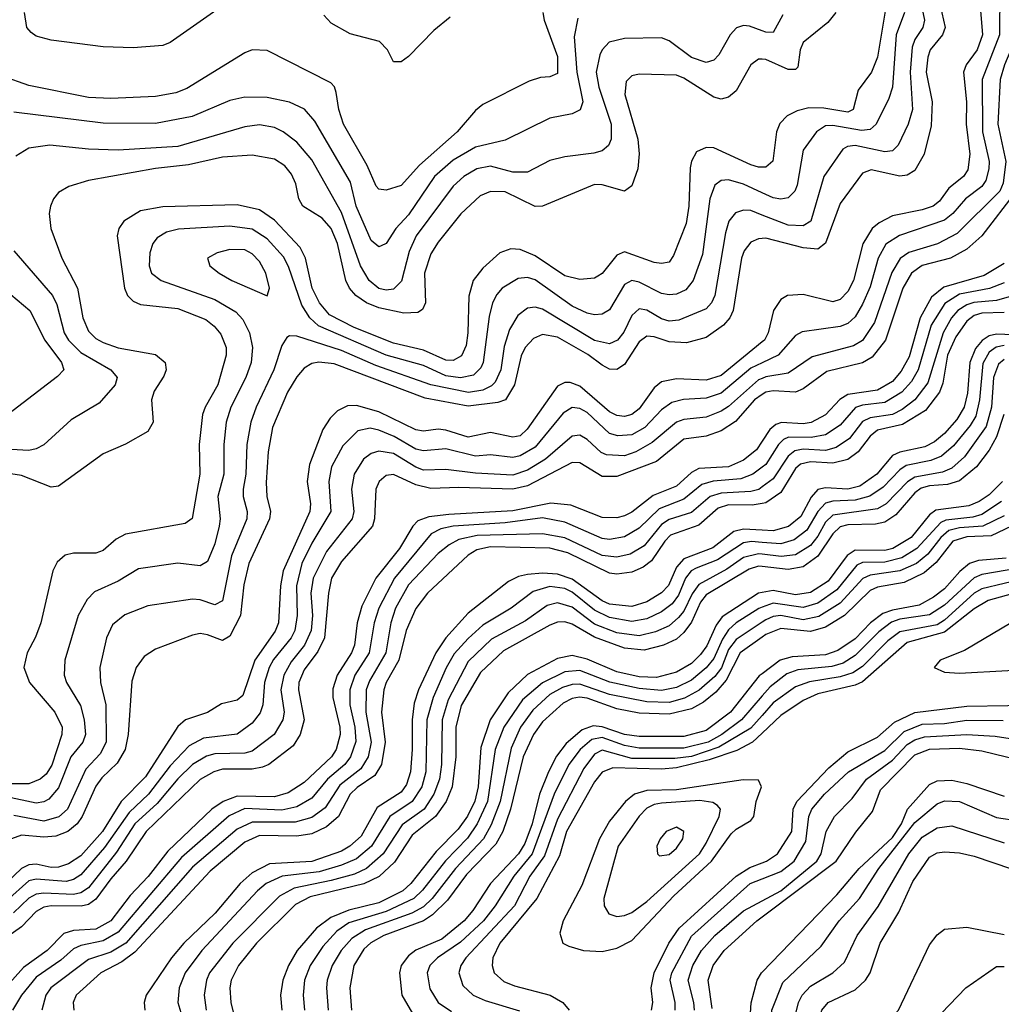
# Model space of a CAD drawing. Header units: inches. Extents: x 1308407 to 1441228, y 959628 to 1036311.
# Tile 314 of 656: x 1358006 to 1360643, y 1011065 to 1013711. Entities that reach past the tile are written whole.
import ezdxf

# ---------------------------------------------------------------- set-up
doc = ezdxf.new("R2010")
doc.units = ezdxf.units.IN
doc.header["$MEASUREMENT"] = 0
doc.layers.add('B3051', color=7, linetype='Continuous')
doc.layers.add('B3061', color=7, linetype='Continuous')

msp = doc.modelspace()

# ---------------------------------------------------------------- linework, layer by layer
at = {"layer": 'B3051', "color": 5}
for points, elevation in [([(1358597.5, 1013782.5), (1358410, 1013649.9), (1358390, 1013642.1), (1358310, 1013635.4), (1358230, 1013638.3), (1358090, 1013655.7), (1358050, 1013667.1), (1358036.6, 1013676.6), (1358025.1, 1013690), (1358018, 1013730)], 2780), ([(1359411.2, 1013730), (1359414.1, 1013710), (1359450, 1013612.2), (1359450, 1013566.8), (1359430, 1013557.2), (1359404.7, 1013555.3), (1359374.4, 1013545.6), (1359250, 1013483.4), (1359230, 1013467.4), (1359180.6, 1013410), (1359079.8, 1013320.2), (1359030, 1013265.2), (1358990, 1013253.2), (1358970, 1013255.3), (1358963.4, 1013263.4), (1358939.1, 1013319.1), (1358875.6, 1013430), (1358863.3, 1013470), (1358855.8, 1013515.8), (1358851, 1013531), (1358841.7, 1013541.7), (1358670, 1013628.5), (1358630, 1013629.9), (1358610, 1013622.3), (1358454.3, 1013525.7), (1358425.4, 1013514.6), (1358370, 1013504.7), (1358250, 1013499.1), (1358190, 1013502.1), (1358030, 1013534.1), (1357959.5, 1013559.5)], 2820), ([(1359161.8, 1013718.2), (1359117.9, 1013682.1), (1359050, 1013611.8), (1359030, 1013597.4), (1359010, 1013597.7), (1358993.6, 1013630), (1358972.1, 1013652.1), (1358893.1, 1013673.1), (1358841.9, 1013701.9), (1358822.8, 1013722.8)], 2780), ([(1359505.3, 1013714.7), (1359494.8, 1013665.2), (1359502.5, 1013570), (1359518.8, 1013490), (1359511.5, 1013468.6), (1359490, 1013458.4), (1359430, 1013446.4), (1359310, 1013387.7), (1359230, 1013368.8), (1359170, 1013333.9), (1359119.7, 1013290), (1359050, 1013187.1), (1359015.6, 1013150), (1358990, 1013109.8), (1358976.9, 1013103.1), (1358970, 1013100.6), (1358950, 1013117.9), (1358909.1, 1013210), (1358894.2, 1013274.2), (1358798, 1013438), (1358770.3, 1013470.3), (1358730, 1013489.5), (1358670, 1013502), (1358610, 1013502.9), (1358570, 1013493.8), (1358468.9, 1013451.1), (1358370, 1013432.4), (1358230, 1013432.9), (1357990, 1013462.4)], 2840), ([(1360000, 1013681), (1359966, 1013694), (1359950, 1013695.2), (1359930.9, 1013689.1), (1359914.4, 1013670), (1359883.7, 1013616.3), (1359870, 1013602.4), (1359850, 1013595.6), (1359810, 1013609.6), (1359750, 1013654.1), (1359730, 1013662.3), (1359630, 1013660.9), (1359589.4, 1013650.6), (1359570.1, 1013629.9), (1359563.7, 1013616.3), (1359554.3, 1013570), (1359561, 1013530), (1359594.5, 1013430), (1359594.8, 1013390), (1359587.3, 1013372.7), (1359570, 1013358.5), (1359547.8, 1013352.2), (1359470, 1013342.3), (1359430, 1013332.3), (1359370, 1013301.2), (1359330, 1013301.6), (1359270, 1013317.1), (1359233.8, 1013310), (1359199.1, 1013290), (1359170, 1013263.6), (1359070.7, 1013130), (1359051.5, 1013088.5), (1359031.2, 1013008.8), (1359010, 1012987.4), (1358990, 1012984.2), (1358970, 1012988.6), (1358944.4, 1013010), (1358920.8, 1013050), (1358870, 1013192.6), (1358790, 1013334.3), (1358750, 1013382.1), (1358713.6, 1013410), (1358690, 1013421.7), (1358650, 1013428.3), (1358610, 1013423.5), (1358430, 1013369.9), (1358270, 1013360.8), (1358190, 1013363.2), (1358086.2, 1013373.8), (1358030, 1013365.7), (1357995.4, 1013344.6)], 2860), ([(1360000, 1013604.6), (1359990, 1013604.9), (1359970, 1013589.8), (1359930, 1013520.2), (1359910, 1013502.7), (1359890, 1013497.6), (1359870, 1013502.6), (1359790, 1013554.3), (1359770, 1013561.7), (1359670, 1013564.3), (1359650, 1013559.9), (1359635.2, 1013544.8), (1359631.4, 1013510), (1359666.1, 1013390), (1359669.7, 1013350.3), (1359665.8, 1013310), (1359650, 1013264.8), (1359630, 1013249.9), (1359570, 1013267.6), (1359550, 1013268.5), (1359410, 1013209.9), (1359390, 1013209.1), (1359310, 1013248.1), (1359270, 1013249.5), (1359242.4, 1013237.6), (1359190.3, 1013189.7), (1359130, 1013113.6), (1359110, 1013081.5), (1359093, 1013030), (1359095.9, 1012950), (1359087.6, 1012932.4), (1359075.4, 1012924.6), (1359037.1, 1012922.9), (1358970, 1012936.8), (1358937.6, 1012950), (1358908.6, 1012970), (1358891.5, 1012990), (1358881.8, 1013010), (1358858.9, 1013110), (1358842.2, 1013150), (1358818, 1013178), (1358766.2, 1013210), (1358755.3, 1013230), (1358747.7, 1013270), (1358736, 1013296), (1358718.1, 1013318.1), (1358690, 1013336.6), (1358630, 1013347.1), (1358550, 1013341.9), (1358459, 1013321), (1358370, 1013311.2), (1358190, 1013278.7), (1358137.5, 1013262.5), (1358110, 1013246.6), (1358096.3, 1013230), (1358088, 1013210), (1358084.6, 1013190), (1358088.8, 1013150), (1358119, 1013070), (1358160.4, 1012990), (1358175.4, 1012910), (1358190, 1012874.4), (1358210, 1012854.4), (1358230, 1012843.4), (1358270, 1012829.7), (1358370, 1012811.3), (1358396, 1012790), (1358399.1, 1012770), (1358393, 1012753), (1358367, 1012713), (1358359.7, 1012690), (1358364.1, 1012630), (1358350, 1012604.1), (1358290, 1012570.6), (1358230, 1012544.3), (1358110, 1012457.2), (1358090, 1012455.2), (1358010, 1012486), (1357970, 1012492.5)], 2880), ([(1360000, 1013315), (1359990, 1013315), (1359970, 1013321.1), (1359870, 1013366.3), (1359850, 1013367.5), (1359823.7, 1013356.3), (1359810, 1013331.1), (1359807.1, 1013312.9), (1359803.2, 1013210), (1359796.4, 1013163.6), (1359762.4, 1013077.6), (1359750, 1013059.5), (1359730, 1013055.6), (1359710, 1013058.3), (1359630, 1013087.1), (1359610, 1013078.3), (1359570, 1013029.3), (1359558.3, 1013021.7), (1359550, 1013016.7), (1359510, 1013013.2), (1359470, 1013022.5), (1359390, 1013076.3), (1359350, 1013093.5), (1359324.7, 1013095.3), (1359295.7, 1013084.3), (1359250, 1013043.2), (1359224.1, 1013010), (1359212.1, 1012967.9), (1359209.8, 1012870), (1359204.7, 1012835.3), (1359192.2, 1012807.8), (1359170, 1012795.2), (1359150, 1012796.1), (1359090, 1012823.4), (1359010, 1012841.5), (1358904.3, 1012884.3), (1358838.1, 1012918.2), (1358810.9, 1012950), (1358790.9, 1012990), (1358773.4, 1013070), (1358758.6, 1013098.6), (1358690, 1013172.2), (1358650, 1013200.3), (1358590, 1013213.5), (1358390, 1013208.6), (1358330, 1013197.2), (1358285.3, 1013170), (1358271.7, 1013150), (1358267.6, 1013130), (1358286.8, 1012990), (1358295.3, 1012970), (1358310, 1012954.3), (1358330, 1012945.7), (1358430, 1012934.9), (1358505.2, 1012905.2), (1358527.9, 1012887.9), (1358545.9, 1012865.9), (1358559.9, 1012830), (1358560.3, 1012810), (1358537.4, 1012730), (1358503.6, 1012670), (1358497, 1012650), (1358487.7, 1012570), (1358489.1, 1012490), (1358468.9, 1012371.1), (1358450, 1012356.9), (1358290, 1012328.9), (1358264.4, 1012315.6), (1358230, 1012285), (1358210, 1012277.9), (1358150, 1012277.2), (1358127.9, 1012272.1), (1358106.5, 1012253.5), (1358094.6, 1012230), (1358062.7, 1012090), (1358048.3, 1012051.7), (1358025.7, 1012010), (1358016.6, 1011970), (1358031.7, 1011930), (1358100.1, 1011850), (1358119.6, 1011810), (1358119, 1011790), (1358091.6, 1011708.4), (1358076.2, 1011683.8), (1358060.9, 1011670), (1358030, 1011658.1), (1357950, 1011658.2)], 2920), ([(1360000, 1013246.1), (1359950, 1013269), (1359910, 1013280.7), (1359890, 1013278.9), (1359873.2, 1013266.8), (1359859.6, 1013230), (1359839.8, 1013080.2), (1359815.2, 1013010), (1359795.2, 1012984.8), (1359770, 1012973.9), (1359750, 1012971.8), (1359730, 1012975.5), (1359670, 1013006), (1359649.8, 1013010.2), (1359630, 1012999.9), (1359590, 1012931.7), (1359570, 1012919.9), (1359550, 1012918.2), (1359530, 1012922.5), (1359490, 1012940.9), (1359390, 1013011.7), (1359370, 1013018.4), (1359344.7, 1013015.3), (1359302.1, 1012990), (1359287.2, 1012972.8), (1359275.8, 1012950), (1359266.9, 1012913.1), (1359250.8, 1012790), (1359244.6, 1012775.4), (1359224.3, 1012755.7), (1359190, 1012748.4), (1359150, 1012754.4), (1359090, 1012781.5), (1358990, 1012809.4), (1358808.5, 1012888.5), (1358784.9, 1012910), (1358763.7, 1012943.7), (1358728, 1013048), (1358714, 1013074), (1358670, 1013122.6), (1358630, 1013147.9), (1358570, 1013156.3), (1358432.1, 1013147.9), (1358400.2, 1013139.8), (1358375.1, 1013124.9), (1358363.4, 1013110), (1358355.3, 1013084.7), (1358353, 1013050), (1358359.3, 1013030), (1358386, 1013010), (1358530, 1012959.6), (1358586, 1012926), (1358605.1, 1012905.1), (1358622.9, 1012870), (1358631.1, 1012830), (1358627.3, 1012790), (1358613.4, 1012750), (1358572.5, 1012670), (1358560.2, 1012630), (1358553.9, 1012570), (1358554.1, 1012490), (1358537.5, 1012430), (1358543.7, 1012370), (1358541.5, 1012350), (1358530, 1012303.1), (1358510, 1012254.8), (1358490, 1012244), (1358430, 1012250.4), (1358324.4, 1012235.6), (1358270, 1012202.2), (1358206.2, 1012173.8), (1358186.8, 1012153.2), (1358162.3, 1012110), (1358126.6, 1011990), (1358124.9, 1011950), (1358131.1, 1011930), (1358168.7, 1011868.7), (1358178.8, 1011830), (1358182.5, 1011790), (1358175.5, 1011770), (1358142.5, 1011730), (1358110, 1011647), (1358083.5, 1011616.6), (1358070, 1011609.1), (1358050, 1011606.2), (1357970, 1011622.6)], 2940), ([(1360000, 1013186.2), (1359970, 1013198), (1359950, 1013199), (1359928.2, 1013191.8), (1359910.7, 1013169.3), (1359901.3, 1013138.7), (1359873.2, 1012970), (1359864.4, 1012950), (1359850, 1012934.2), (1359776.4, 1012903.6), (1359750, 1012900.6), (1359730, 1012907.2), (1359690, 1012930.6), (1359670, 1012934), (1359650, 1012916.2), (1359628.5, 1012871.5), (1359611.7, 1012850), (1359590, 1012839.9), (1359550, 1012849.4), (1359410, 1012933.2), (1359390, 1012938.8), (1359370, 1012936.1), (1359343.7, 1012916.3), (1359321.6, 1012878.4), (1359306.7, 1012833.3), (1359297.7, 1012770), (1359282.9, 1012737.1), (1359273, 1012727), (1359250, 1012715.7), (1359211.1, 1012708.9), (1359110, 1012729.8), (1358962, 1012782), (1358870, 1012821.8), (1358750, 1012861.1), (1358730, 1012861.8), (1358723, 1012857), (1358710, 1012835.4), (1358688.7, 1012770), (1358640.6, 1012670), (1358626.6, 1012630), (1358615.7, 1012570), (1358612.8, 1012490), (1358605.9, 1012450), (1358606, 1012430), (1358616.2, 1012390), (1358615.4, 1012370), (1358574.7, 1012270), (1358550.7, 1012149.3), (1358530, 1012138.6), (1358490, 1012152.3), (1358470, 1012153.6), (1358350, 1012136.2), (1358287.8, 1012112.2), (1358254.8, 1012085.2), (1358238.9, 1012050), (1358220.6, 1011970), (1358222.7, 1011930), (1358237.1, 1011870), (1358238, 1011770), (1358221.7, 1011738.3), (1358183.1, 1011696.9), (1358134, 1011590), (1358110.9, 1011569.1), (1358070, 1011557.4), (1357990, 1011572.7)], 2960), ([(1360000, 1013123.2), (1359990, 1013122.3), (1359970, 1013112.8), (1359951.8, 1013090), (1359944.8, 1013070), (1359921.9, 1012930), (1359913.7, 1012910), (1359896.2, 1012890), (1359850, 1012857.4), (1359797.1, 1012842.9), (1359750, 1012845.2), (1359710, 1012858.7), (1359690, 1012860.3), (1359670, 1012845.1), (1359630, 1012784.1), (1359610, 1012771), (1359590, 1012771.6), (1359570, 1012782.4), (1359531.5, 1012811.5), (1359450, 1012857.9), (1359410, 1012864.8), (1359385.6, 1012854.4), (1359363.1, 1012830), (1359352.6, 1012807.4), (1359334.8, 1012730), (1359310.6, 1012689.4), (1359290, 1012682.3), (1359210, 1012672.9), (1359094.5, 1012694.5), (1358850, 1012786.4), (1358808.8, 1012791.2), (1358790, 1012787.6), (1358770, 1012775.1), (1358750, 1012751.6), (1358725.1, 1012710), (1358685.1, 1012614.9), (1358673.3, 1012550), (1358667.4, 1012467.4), (1358669.5, 1012430), (1358679, 1012390), (1358676.9, 1012370), (1358621.4, 1012250), (1358607.5, 1012192.5), (1358599, 1012110), (1358570, 1012055), (1358550, 1012042.9), (1358510, 1012058.3), (1358490, 1012061.4), (1358470, 1012057.6), (1358370, 1012019.5), (1358339.8, 1012000.2), (1358318.3, 1011970), (1358306.5, 1011933.5), (1358296.6, 1011790), (1358289.2, 1011750), (1358267, 1011713), (1358226.3, 1011673.7), (1358210, 1011651.5), (1358173.4, 1011570), (1358160.1, 1011550), (1358135, 1011530), (1358102.6, 1011517.4), (1358070, 1011514.2), (1358010, 1011519.8), (1357973.9, 1011506.1)], 2980), ([(1357989.4, 1013090), (1358093.4, 1012970), (1358105.6, 1012945.6), (1358125.2, 1012870), (1358136.4, 1012850), (1358170, 1012817), (1358250.2, 1012770), (1358267.7, 1012750), (1358261.6, 1012730), (1358219.2, 1012680.8), (1358143.7, 1012636.3), (1358070, 1012568.5), (1358050, 1012557.8), (1358030, 1012553.7), (1357950, 1012557.6)], 2860), ([(1357930, 1013015.3), (1358032.9, 1012930), (1358072.8, 1012850), (1358117.5, 1012790), (1358123.8, 1012770), (1358107.3, 1012752.7), (1357949, 1012631)], 2840), ([(1360000, 1012845), (1359890, 1012755.2), (1359850, 1012742.1), (1359770, 1012745.6), (1359730, 1012738.4), (1359710, 1012721.7), (1359670, 1012665.6), (1359650, 1012649.9), (1359630, 1012644.7), (1359610, 1012647.2), (1359590, 1012657), (1359510, 1012726.7), (1359484.1, 1012735.9), (1359470, 1012736), (1359450, 1012726.2), (1359368.8, 1012611.2), (1359350, 1012593.3), (1359330, 1012588.9), (1359270, 1012601.6), (1359210, 1012589.5), (1359150, 1012608.1), (1359130, 1012610.6), (1359090, 1012605.8), (1359070, 1012609.4), (1358970, 1012657.5), (1358910, 1012674.1), (1358886.5, 1012673.5), (1358859.6, 1012660.4), (1358839.4, 1012640.6), (1358820.1, 1012610), (1358783.8, 1012516.2), (1358778.2, 1012470), (1358786.9, 1012410), (1358785.2, 1012390), (1358713.1, 1012230), (1358705.8, 1012190), (1358700.7, 1012090), (1358691.7, 1012068.3), (1358637, 1011990), (1358604.8, 1011895.2), (1358590, 1011882.2), (1358547.3, 1011872.7), (1358510.1, 1011849.9), (1358450.6, 1011829.4), (1358430, 1011811.5), (1358343.2, 1011676.8), (1358278.2, 1011610), (1358228.4, 1011530), (1358170, 1011464.7), (1358136.7, 1011443.3), (1358110, 1011434), (1358090, 1011433.4), (1358050, 1011441.6), (1358030, 1011440.4), (1358010, 1011430.4), (1357950, 1011374.3)], 3020), ([(1360000, 1012789.1), (1359970, 1012774.6), (1359890, 1012707.6), (1359850, 1012694.3), (1359789.3, 1012690.7), (1359757.4, 1012682.6), (1359730, 1012662.3), (1359685.1, 1012614.9), (1359650, 1012595.5), (1359612.5, 1012592.5), (1359590, 1012598.7), (1359530, 1012655.4), (1359510, 1012666.4), (1359490, 1012668.8), (1359465.8, 1012654.2), (1359390, 1012562.4), (1359350, 1012539), (1359330, 1012534.9), (1359270, 1012542), (1359230, 1012538.6), (1359150, 1012557.6), (1359090, 1012552.4), (1359070, 1012557.3), (1359011.1, 1012591.1), (1358970, 1012608.1), (1358946.8, 1012613.2), (1358913.9, 1012606.1), (1358873.8, 1012566.2), (1358843.2, 1012510), (1358835.7, 1012470), (1358841.1, 1012390), (1358790, 1012304.8), (1358763.6, 1012250), (1358749, 1012190), (1358750.7, 1012110), (1358744.7, 1012070), (1358734.7, 1012050), (1358687.8, 1011992.2), (1358675.4, 1011970), (1358663, 1011930), (1358659, 1011870), (1358651.4, 1011848.6), (1358630, 1011820.9), (1358590, 1011791.6), (1358499.4, 1011780.6), (1358460.5, 1011759.5), (1358410, 1011706.5), (1358351.2, 1011630), (1358299.5, 1011580.5), (1358233.6, 1011486.4), (1358170, 1011413.5), (1358150, 1011401), (1358130, 1011395.4), (1358050, 1011401.9), (1358030, 1011397.4), (1357970, 1011343.6)], 3040), ([(1360000, 1012747.3), (1359990, 1012743.5), (1359910, 1012672), (1359890, 1012659.5), (1359850, 1012642.7), (1359790, 1012636.9), (1359770.2, 1012629.8), (1359705, 1012575), (1359661.2, 1012550), (1359630, 1012539.1), (1359581.9, 1012541.9), (1359568, 1012548), (1359530, 1012582.6), (1359510, 1012594.3), (1359490, 1012591.9), (1359418.1, 1012530), (1359370, 1012501), (1359330, 1012487.3), (1359230, 1012492.2), (1359150, 1012502.7), (1359090, 1012500.8), (1359070, 1012508.3), (1359010, 1012545.4), (1358970, 1012552), (1358950, 1012545.4), (1358929.6, 1012530), (1358904.1, 1012490), (1358897, 1012450), (1358903, 1012390), (1358898.3, 1012370), (1358830, 1012281.9), (1358793.9, 1012210), (1358787.8, 1012170), (1358792, 1012110), (1358788.8, 1012070), (1358770.5, 1012030), (1358734.4, 1011985.6), (1358714.9, 1011950), (1358707, 1011910), (1358715.7, 1011850), (1358712.8, 1011830), (1358689.6, 1011790), (1358630, 1011745.4), (1358610, 1011740.3), (1358530, 1011738.5), (1358507.7, 1011732.3), (1358470, 1011709.7), (1358430, 1011671.1), (1358374.8, 1011605.2), (1358314.7, 1011550), (1358265.5, 1011474.5), (1358190, 1011378.4), (1358170, 1011364.7), (1358150, 1011360.3), (1358070, 1011363.9), (1358050, 1011361.3), (1358030, 1011350.7), (1357989.2, 1011310.8)], 3060), ([(1360000, 1012703.8), (1359979.8, 1012690), (1359928.7, 1012631.3), (1359890, 1012605.9), (1359850, 1012591.7), (1359790, 1012584.3), (1359716.2, 1012523.8), (1359610, 1012483.4), (1359570, 1012483.9), (1359510, 1012520.5), (1359490, 1012520.8), (1359370, 1012458.8), (1359330, 1012450), (1359185.6, 1012454.4), (1359110, 1012451.3), (1359070, 1012461.1), (1359010, 1012489.3), (1358990, 1012486), (1358971.6, 1012470), (1358962, 1012450), (1358958.9, 1012370), (1358952.9, 1012350), (1358870, 1012255.2), (1358842.8, 1012210), (1358834.7, 1012170), (1358824.5, 1012050), (1358806.6, 1012013.4), (1358770, 1011964), (1358755.8, 1011930), (1358754.5, 1011910), (1358770.1, 1011830), (1358759.3, 1011790), (1358740.5, 1011759.5), (1358674.4, 1011710), (1358657.6, 1011702.4), (1358630, 1011697.6), (1358550, 1011697.3), (1358526.9, 1011690), (1358490, 1011669.4), (1358344.9, 1011530), (1358291.8, 1011450), (1358250, 1011403), (1358210, 1011347.8), (1358190, 1011333.9), (1358170.8, 1011329.2), (1358090, 1011329.6), (1358070, 1011326), (1358050, 1011315.2), (1358010, 1011273.2), (1357960.9, 1011239.1)], 3080), ([(1360000, 1012578.1), (1359984.8, 1012555.2), (1359950, 1012527.5), (1359910, 1012509.4), (1359830, 1012504.8), (1359810, 1012494.1), (1359770, 1012457.3), (1359707.3, 1012432.7), (1359650, 1012387.4), (1359630, 1012377.5), (1359610, 1012372.4), (1359570, 1012373.3), (1359486.5, 1012406.5), (1359432.1, 1012412.1), (1359330, 1012391.5), (1359158.3, 1012381.7), (1359104.9, 1012375.1), (1359075.2, 1012364.8), (1359061.4, 1012350), (1359025.7, 1012290), (1358962.5, 1012210), (1358925.1, 1012134.9), (1358912.3, 1012090), (1358904.7, 1012030), (1358896.9, 1012010), (1358858.8, 1011950), (1358846.9, 1011913.1), (1358846.9, 1011890), (1358866, 1011810), (1358866.8, 1011790), (1358855.7, 1011750), (1358842.9, 1011730), (1358770, 1011661), (1358726.6, 1011633.4), (1358690, 1011623.2), (1358590, 1011624.9), (1358552.2, 1011610), (1358521.8, 1011590), (1358403.4, 1011476.6), (1358351, 1011409), (1358302.3, 1011357.7), (1358250.5, 1011289.5), (1358210, 1011267.5), (1358150, 1011263.4), (1358124.2, 1011255.8), (1358079.2, 1011210), (1358015.4, 1011164.6), (1357911.4, 1011048.6)], 3120), ([(1360000, 1012508.6), (1359975.3, 1012490), (1359942.6, 1012477.4), (1359868.6, 1012471.4), (1359837.7, 1012462.3), (1359790, 1012422.3), (1359723.3, 1012396.7), (1359670, 1012344.6), (1359630, 1012321.9), (1359590, 1012314.5), (1359570, 1012316.8), (1359470, 1012360.9), (1359410, 1012372.5), (1359310, 1012359.4), (1359170, 1012350.6), (1359137.3, 1012342.7), (1359110.5, 1012330), (1359012.7, 1012210), (1358970.5, 1012130), (1358958, 1012090), (1358944, 1012010), (1358906.2, 1011950), (1358892.5, 1011910), (1358892.7, 1011870), (1358906.3, 1011810), (1358908.6, 1011771.4), (1358894, 1011730), (1358878.7, 1011710), (1358832, 1011670), (1358790, 1011619.1), (1358750, 1011596.2), (1358710, 1011587.5), (1358610, 1011591.3), (1358568.3, 1011571.7), (1358440.2, 1011459.8), (1358270, 1011258.9), (1358230, 1011236.4), (1358170, 1011223), (1358150, 1011214.2), (1358116.1, 1011183.9), (1358050, 1011137.9), (1358010.7, 1011090), (1357986.5, 1011050)], 3140), ([(1360000, 1012455.7), (1359990.9, 1012449.1), (1359970, 1012442.9), (1359890, 1012438.8), (1359860.7, 1012430), (1359810, 1012386.7), (1359750, 1012367.8), (1359730, 1012354.5), (1359682.9, 1012297.1), (1359645.5, 1012274.5), (1359610, 1012267.2), (1359570, 1012271), (1359470, 1012318.8), (1359410, 1012330), (1359234.5, 1012325.5), (1359185.7, 1012314.3), (1359159.7, 1012300.3), (1359130, 1012276.3), (1359050, 1012192.1), (1359015.4, 1012130), (1359002.6, 1012090), (1358989, 1012010), (1358945, 1011935), (1358936.6, 1011910), (1358935.4, 1011850), (1358949.8, 1011770), (1358941.4, 1011730), (1358921.7, 1011698.3), (1358865.6, 1011654.4), (1358826.6, 1011593.4), (1358790, 1011567.4), (1358745.6, 1011554.4), (1358630, 1011554.8), (1358590, 1011536.1), (1358470, 1011434.2), (1358290.7, 1011229.3), (1358250, 1011205.5), (1358190, 1011185.8), (1358089.4, 1011110), (1358076, 1011090), (1358064.8, 1011050)], 3160), ([(1360000, 1012411.4), (1359973, 1012407), (1359910, 1012407.5), (1359881.8, 1012398.2), (1359830, 1012353), (1359754.2, 1012325.8), (1359738.7, 1012310), (1359703.2, 1012256.8), (1359680.4, 1012239.6), (1359650, 1012226.3), (1359610, 1012221), (1359590, 1012223.7), (1359478.4, 1012278.4), (1359430, 1012291.2), (1359270, 1012294.5), (1359233.8, 1012286.2), (1359210, 1012271.8), (1359100.7, 1012170), (1359070, 1012129.3), (1359044.1, 1012070), (1359024.2, 1011990), (1358990.3, 1011930), (1358983.5, 1011910), (1358977.9, 1011850), (1358987.3, 1011770), (1358977.1, 1011710), (1358959.4, 1011680.6), (1358911.9, 1011648.1), (1358893.2, 1011630), (1358862.1, 1011570), (1358830, 1011542.4), (1358790, 1011523.4), (1358750, 1011516.9), (1358650, 1011518.9), (1358610, 1011501.4), (1358517.1, 1011422.9), (1358314.5, 1011205.5), (1358280.1, 1011179.9), (1358223.4, 1011150), (1358157.2, 1011090), (1358148.8, 1011070), (1358151.1, 1011050)], 3180), ([(1360000, 1012339.6), (1359950, 1012342.4), (1359924.2, 1012335.8), (1359868.1, 1012291.9), (1359790, 1012262.4), (1359770, 1012240.4), (1359748.9, 1012191.1), (1359730, 1012171), (1359690, 1012146.9), (1359650, 1012134.5), (1359590, 1012140.4), (1359570, 1012149.6), (1359490, 1012207.6), (1359450, 1012221.5), (1359410, 1012224.1), (1359370, 1012220.2), (1359345.2, 1012214.8), (1359318.3, 1012201.7), (1359210, 1012116.1), (1359150.1, 1012050), (1359123.3, 1012010), (1359077.1, 1011910), (1359065.5, 1011874.5), (1359059.8, 1011830), (1359060.3, 1011750), (1359055.1, 1011690), (1359044.3, 1011655.7), (1359030, 1011635.4), (1358965.9, 1011594.1), (1358922.9, 1011517.1), (1358892.4, 1011490), (1358870, 1011477), (1358790, 1011449.3), (1358676.7, 1011443.3), (1358630, 1011419.1), (1358597.9, 1011390), (1358530.4, 1011310), (1358446.4, 1011230), (1358413.1, 1011190), (1358345.4, 1011090), (1358339.9, 1011070), (1358341.7, 1011050)], 3220), ([(1360000, 1012306.6), (1359971.1, 1012308.9), (1359950, 1012305.8), (1359880, 1012260), (1359822.8, 1012237.2), (1359809.8, 1012230), (1359794, 1012210), (1359775.5, 1012164.5), (1359758.3, 1012141.7), (1359730, 1012120.1), (1359690, 1012101.6), (1359650, 1012093.7), (1359590, 1012104.3), (1359550, 1012124.1), (1359490, 1012172.7), (1359470, 1012182.3), (1359430, 1012187.7), (1359385.2, 1012174.8), (1359326.2, 1012130), (1359250, 1012083.7), (1359210, 1012048.7), (1359172.8, 1012007.2), (1359150.8, 1011969.2), (1359115.9, 1011890), (1359099.5, 1011830), (1359096.4, 1011690), (1359085.6, 1011650), (1359060.2, 1011610), (1359000.1, 1011570), (1358950.5, 1011490), (1358910, 1011456.3), (1358870, 1011439), (1358810, 1011421.4), (1358710.6, 1011409.5), (1358667.6, 1011390), (1358644.2, 1011370), (1358495.2, 1011210), (1358450.1, 1011150), (1358433.8, 1011110), (1358430.5, 1011070), (1358454.6, 1010990)], 3240), ([(1360000, 1012274.8), (1359990, 1012276), (1359950, 1012266.2), (1359905, 1012235), (1359830, 1012193.8), (1359812, 1012168), (1359790, 1012122.1), (1359775.6, 1012104.4), (1359750, 1012082.5), (1359713.5, 1012066.5), (1359670, 1012055.3), (1359610, 1012063.9), (1359550, 1012086.5), (1359490, 1012132.3), (1359450, 1012144.5), (1359422.9, 1012137.1), (1359364, 1012096), (1359273.1, 1012046.9), (1359210, 1011986.2), (1359156.4, 1011883.6), (1359140.1, 1011830), (1359138.9, 1011710), (1359133.5, 1011670), (1359118.5, 1011630), (1359092.4, 1011590), (1359032.7, 1011547.3), (1358982.3, 1011470), (1358937.4, 1011430), (1358904.6, 1011415.4), (1358842.3, 1011397.7), (1358742.6, 1011377.4), (1358703.7, 1011356.3), (1358577.8, 1011230), (1358515.5, 1011150), (1358507.2, 1011130), (1358501.5, 1011090), (1358506.2, 1011050)], 3260), ([(1360000, 1012241.5), (1359990, 1012242.6), (1359965.2, 1012234.8), (1359850, 1012165.4), (1359834.3, 1012145.7), (1359810, 1012092.6), (1359790, 1012064.5), (1359770, 1012046.1), (1359735.4, 1012030), (1359683.3, 1012016.7), (1359630, 1012022), (1359550, 1012051.5), (1359490, 1012087.1), (1359470, 1012093.3), (1359450, 1012091.8), (1359430, 1012083.7), (1359304.9, 1012015.1), (1359243.3, 1011956.7), (1359191.7, 1011868.3), (1359177.4, 1011810), (1359177.2, 1011730), (1359167.3, 1011650), (1359150.9, 1011610), (1359122.6, 1011570), (1359060.1, 1011519.9), (1359012.3, 1011447.7), (1358971.1, 1011408.9), (1358930, 1011389.3), (1358786, 1011354), (1358746.4, 1011333.6), (1358641.5, 1011230), (1358593.1, 1011170), (1358573.8, 1011130), (1358569.7, 1011110), (1358572.3, 1011070), (1358582.4, 1011030)], 3280), ([(1360000, 1012171.6), (1359990, 1012169.8), (1359893.1, 1012106.9), (1359876.2, 1012083.8), (1359851.2, 1012028.8), (1359834.6, 1012005.4), (1359810, 1011980.8), (1359770, 1011958), (1359716.2, 1011943.8), (1359670, 1011945.6), (1359610, 1011959.2), (1359530, 1011992.8), (1359490, 1012002.2), (1359450, 1011994.5), (1359370, 1011951.5), (1359317.4, 1011902.6), (1359269.3, 1011830), (1359244.7, 1011755.3), (1359236.8, 1011650), (1359228.4, 1011611.6), (1359208.9, 1011571.1), (1359183.8, 1011536.2), (1359124.3, 1011475.7), (1359056.3, 1011390), (1359034.4, 1011370), (1358970, 1011338.3), (1358890, 1011318.1), (1358841, 1011299), (1358802.9, 1011270), (1358750.7, 1011210), (1358727.4, 1011170), (1358712.4, 1011130), (1358706.1, 1011090), (1358709.4, 1011050)], 3320), ([(1360000, 1012132.1), (1359991.2, 1012128.8), (1359930, 1012090), (1359910, 1012071.8), (1359893.2, 1012046.8), (1359870, 1011994.3), (1359850, 1011969.2), (1359810, 1011936.3), (1359770, 1011917), (1359730, 1011908.8), (1359670, 1011914.2), (1359591.3, 1011931.3), (1359510, 1011962.3), (1359470, 1011958.4), (1359410, 1011928.8), (1359356.6, 1011883.4), (1359305.8, 1011810), (1359282.7, 1011750), (1359262.3, 1011610), (1359234.8, 1011550), (1359208.4, 1011511.6), (1359149.5, 1011450.5), (1359087.5, 1011372.5), (1359064.2, 1011350), (1358990, 1011315.2), (1358890, 1011284), (1358857.9, 1011262.1), (1358819.7, 1011220.3), (1358785.9, 1011170), (1358770.9, 1011130), (1358766.7, 1011090), (1358770.4, 1011050)], 3340), ([(1360000, 1012092), (1359930, 1012045.7), (1359910, 1012018.7), (1359890.7, 1011969.3), (1359873.4, 1011946.6), (1359830.8, 1011909.2), (1359791.9, 1011888.1), (1359750, 1011876.6), (1359690, 1011878.4), (1359590, 1011897.7), (1359510, 1011925.3), (1359490, 1011925), (1359463.4, 1011916.6), (1359430, 1011897.7), (1359384.3, 1011855.7), (1359351, 1011810), (1359326, 1011754), (1359296.1, 1011610), (1359272.3, 1011547.7), (1359251.8, 1011510), (1359176.1, 1011430), (1359113.9, 1011350), (1359090, 1011327), (1359058.8, 1011310), (1358934.7, 1011265.3), (1358897.9, 1011242.2), (1358869.2, 1011210), (1358845.4, 1011170), (1358831.6, 1011130), (1358829.4, 1011110), (1358833.8, 1011050)], 3360), ([(1360000, 1012051.9), (1359941.3, 1012010), (1359903.4, 1011936.6), (1359875.5, 1011904.5), (1359842.9, 1011877.1), (1359810, 1011858.9), (1359750, 1011844.9), (1359670, 1011848), (1359610, 1011859), (1359530, 1011887.8), (1359509.7, 1011890.3), (1359490, 1011886.9), (1359465.8, 1011874.2), (1359410, 1011824), (1359386.3, 1011790), (1359358.5, 1011730), (1359323.9, 1011590), (1359303.8, 1011530), (1359284.4, 1011495.6), (1359205.8, 1011414.2), (1359154.6, 1011345.4), (1359114.4, 1011305.6), (1359090, 1011289.5), (1358983.7, 1011250), (1358949.1, 1011230.9), (1358930, 1011213.4), (1358902.9, 1011170), (1358892.6, 1011110), (1358896.6, 1011050)], 3380), ([(1360000, 1011953.5), (1359992.3, 1011947.7), (1359914.8, 1011850), (1359850, 1011801.3), (1359790, 1011785.3), (1359670, 1011784.6), (1359630, 1011790.4), (1359570, 1011811.2), (1359545.9, 1011814.1), (1359516.7, 1011803.3), (1359473.9, 1011766.1), (1359447.4, 1011732.6), (1359425.8, 1011690), (1359402.4, 1011630), (1359382.4, 1011550), (1359362.2, 1011497.8), (1359345.7, 1011470), (1359270.5, 1011390), (1359222.7, 1011317.3), (1359199.5, 1011290), (1359139.2, 1011240.8), (1359069.4, 1011210.6), (1359050, 1011196.1), (1359030.7, 1011170), (1359025.9, 1011150), (1359032.5, 1011090), (1359060.5, 1011040.5)], 3420), ([(1360000, 1011893.9), (1359944.5, 1011830), (1359891.4, 1011790), (1359855.5, 1011770), (1359790, 1011753.8), (1359670, 1011754), (1359630, 1011760.7), (1359570, 1011782.5), (1359542.7, 1011777.3), (1359511.2, 1011750), (1359480.6, 1011710), (1359441, 1011630), (1359381.9, 1011470), (1359333.2, 1011410), (1359283.2, 1011330), (1359251.8, 1011290), (1359190, 1011232.4), (1359127.9, 1011190), (1359107.5, 1011170), (1359100.3, 1011150), (1359107.4, 1011107.4), (1359130.1, 1011070), (1359165.7, 1011045.7)], 3440), ([(1360000, 1011841.2), (1359970, 1011807.1), (1359884.1, 1011755.9), (1359810, 1011731.3), (1359765.7, 1011725.7), (1359650, 1011726.3), (1359570, 1011748.2), (1359550, 1011737.8), (1359521.2, 1011698.8), (1359450, 1011562.8), (1359415.8, 1011464.2), (1359376.4, 1011410), (1359334.5, 1011330), (1359204.3, 1011190), (1359190.5, 1011170), (1359185.2, 1011150), (1359196.3, 1011116.3), (1359223.7, 1011090), (1359256, 1011076), (1359348.2, 1011048.2)], 3460), ([(1360000, 1011794), (1359974.5, 1011770), (1359932.5, 1011747.5), (1359857.9, 1011722.1), (1359770, 1011700.4), (1359730, 1011696.9), (1359598.8, 1011701.2), (1359570.4, 1011689.6), (1359550, 1011663.2), (1359474.6, 1011530), (1359455.8, 1011464.2), (1359395.2, 1011350), (1359295.3, 1011230), (1359276.7, 1011190), (1359274.9, 1011170), (1359280.4, 1011150), (1359306.5, 1011126.5), (1359334.8, 1011114.8), (1359430.3, 1011090.3), (1359465, 1011070), (1359482.1, 1011050)], 3480), ([(1359703, 1011050), (1359706.8, 1011070), (1359702.3, 1011110), (1359709.9, 1011150), (1359749.3, 1011230), (1359777.3, 1011270), (1359930, 1011410), (1359967, 1011433), (1360000, 1011445.6)], 3480), ([(1359766.6, 1011050), (1359766.7, 1011070), (1359753.2, 1011130), (1359757.5, 1011150), (1359810, 1011248.6), (1359967.7, 1011390), (1360000, 1011402.8)], 3460), ([(1359818.1, 1011050), (1359817, 1011070), (1359801.1, 1011130), (1359813.8, 1011170), (1359837.2, 1011210), (1359872.6, 1011250), (1359950, 1011317), (1360000, 1011343.5)], 3440), ([(1359866.1, 1011053.9), (1359855.4, 1011130), (1359868.5, 1011170), (1359898, 1011210), (1359985.9, 1011290), (1360000, 1011300.6)], 3420), ([(1359964.5, 1010970), (1359970.9, 1011069.1), (1359987.1, 1011130), (1359998.2, 1011150), (1360000, 1011151.8)], 3380)]:
    msp.add_lwpolyline(points, dxfattribs=dict(at, elevation=elevation))
for points, elevation in [([(1358570, 1013093.7), (1358535.6, 1013084.4), (1358510.3, 1013070), (1358516.5, 1013050), (1358541.1, 1013030), (1358575.2, 1013010), (1358670, 1012969), (1358676.3, 1012990), (1358666.6, 1013030), (1358650, 1013061.6), (1358630, 1013082.3), (1358610, 1013092.4)], 2960), ([(1359948.8, 1011668.8), (1359770, 1011642.1), (1359690, 1011639.8), (1359656.9, 1011630), (1359632.6, 1011610), (1359590, 1011557.5), (1359563.1, 1011510), (1359515.5, 1011384.5), (1359465.5, 1011290), (1359457, 1011257), (1359464.3, 1011230), (1359481.2, 1011221.2), (1359520.5, 1011210), (1359570, 1011207.5), (1359610, 1011215.9), (1359650, 1011237.3), (1359763.1, 1011356.9), (1359863.8, 1011450), (1359916.7, 1011523.3), (1359930, 1011536), (1359970, 1011559.3), (1359977.6, 1011570), (1359984.2, 1011610), (1359998.5, 1011650), (1359990, 1011667.6)], 3520), ([(1359832.6, 1011612.6), (1359730, 1011605.7), (1359710, 1011602.2), (1359690, 1011592.2), (1359670, 1011571.2), (1359613, 1011490), (1359575.1, 1011350), (1359575.3, 1011330), (1359588.1, 1011308.1), (1359610, 1011301), (1359630, 1011303.8), (1359650, 1011312.4), (1359690, 1011341.5), (1359831.7, 1011470), (1359850, 1011498), (1359884.4, 1011570), (1359888.2, 1011590), (1359879.9, 1011599.9), (1359867.9, 1011607.9)], 3540), ([(1359770, 1011541.8), (1359742, 1011530), (1359725.8, 1011510), (1359717.6, 1011490), (1359718.7, 1011470), (1359724.6, 1011464.6), (1359750, 1011467.6), (1359770, 1011484.8), (1359786.8, 1011510), (1359789.7, 1011530)], 3560)]:
    msp.add_lwpolyline(points, close=True, dxfattribs=dict(at, elevation=elevation))
at = {"layer": 'B3061', "color": 5}
for points, elevation in [([(1360638.3, 1013790), (1360638.2, 1013670), (1360591.3, 1013550), (1360592.2, 1013410), (1360610, 1013330), (1360609.5, 1013310), (1360600.9, 1013279.1), (1360590, 1013263.2), (1360546.1, 1013230), (1360512.7, 1013190), (1360490, 1013172.4), (1360369, 1013131), (1360332.5, 1013107.5), (1360311.4, 1013070), (1360290, 1012993.4), (1360270, 1012946.5), (1360250, 1012912.8), (1360230, 1012894.4), (1360210, 1012886.9), (1360107.6, 1012872.4), (1360090, 1012862.7), (1360043, 1012810), (1360000, 1012789.1)], 3040), ([(1360582.2, 1013790), (1360591.7, 1013670), (1360577.5, 1013630), (1360548.4, 1013590), (1360540.8, 1013570), (1360548.9, 1013490), (1360548.2, 1013430), (1360558.4, 1013350), (1360552.7, 1013307.3), (1360541.3, 1013290), (1360501.6, 1013258.4), (1360476.2, 1013223.8), (1360459.4, 1013210), (1360430, 1013199.7), (1360350, 1013183.7), (1360314.6, 1013165.4), (1360296, 1013150), (1360270.9, 1013109.1), (1360245.6, 1013010), (1360230, 1012980.4), (1360210, 1012958.9), (1360190, 1012953.1), (1360110, 1012972.9), (1360068.1, 1012970), (1360050, 1012959.3), (1360030.6, 1012930), (1360016.4, 1012870), (1360006.1, 1012850), (1360000, 1012845)], 3020), ([(1360754.6, 1013770), (1360730.1, 1013650.1), (1360700.7, 1013590), (1360684, 1013536), (1360676, 1013450), (1360696.9, 1013330), (1360682.9, 1013250), (1360590, 1013130), (1360550, 1013094.5), (1360506.1, 1013070), (1360429.7, 1013050.3), (1360401.6, 1013030), (1360378, 1012990), (1360331.9, 1012850), (1360296.1, 1012803.9), (1360270, 1012789), (1360174.1, 1012765.9), (1360110, 1012719.3), (1360090, 1012710), (1360030, 1012713.6), (1360010, 1012710.6), (1360000, 1012703.8)], 3080), ([(1360473.5, 1013770), (1360491.9, 1013690), (1360485, 1013670), (1360451.7, 1013630), (1360445, 1013610), (1360441, 1013570), (1360456.8, 1013490), (1360454, 1013426), (1360435.5, 1013350), (1360410, 1013305.4), (1360390, 1013293.1), (1360370, 1013290.5), (1360292.7, 1013307.3), (1360270, 1013298.8), (1360210, 1013217.2), (1360170, 1013110.5), (1360150, 1013094.4), (1360110, 1013098.3), (1360010, 1013124.1), (1360000, 1013123.2)], 2980), ([(1360423.4, 1013770), (1360436.7, 1013710), (1360432, 1013690), (1360410, 1013658), (1360402.9, 1013637.1), (1360398, 1013570), (1360403.8, 1013470), (1360392.6, 1013430), (1360366, 1013374), (1360350, 1013358.3), (1360330, 1013355.8), (1360250, 1013372.8), (1360229.3, 1013370.7), (1360217, 1013363), (1360165.8, 1013290), (1360130.8, 1013170), (1360110, 1013157), (1360070, 1013158.5), (1360000, 1013186.2)], 2960), ([(1360689.6, 1013750.4), (1360685.7, 1013670), (1360651.3, 1013590), (1360639.2, 1013550), (1360633.7, 1013430), (1360654.9, 1013330), (1360647.8, 1013272.2), (1360638.4, 1013250), (1360523.7, 1013136.3), (1360471.6, 1013108.4), (1360394.1, 1013085.9), (1360371, 1013069), (1360348.6, 1013031.4), (1360302.3, 1012897.7), (1360270, 1012849.2), (1360245.6, 1012834.4), (1360134.8, 1012805.2), (1360070, 1012761.2), (1360010, 1012751.2), (1360000, 1012747.3)], 3060), ([(1360333.2, 1013750), (1360309.6, 1013610.4), (1360294.2, 1013570), (1360258.1, 1013521.9), (1360244.7, 1013470), (1360230, 1013462.3), (1360166.3, 1013473.7), (1360125.5, 1013474.5), (1360093.8, 1013466.2), (1360067.7, 1013452.3), (1360048, 1013432), (1360039.1, 1013410), (1360029.3, 1013330.7), (1360010, 1013315), (1360000, 1013315)], 2920), ([(1360382.9, 1013730), (1360359.9, 1013670), (1360350.6, 1013530), (1360340.4, 1013499.6), (1360306.5, 1013430), (1360290, 1013416.1), (1360266.9, 1013413.1), (1360190, 1013427), (1360170, 1013425.5), (1360146.2, 1013410), (1360110, 1013360.3), (1360093.8, 1013266.2), (1360087.8, 1013250), (1360070, 1013232.2), (1360050, 1013228.4), (1360030, 1013232.3), (1360000, 1013246.1)], 2940), ([(1360198.4, 1013730), (1360176.7, 1013703.3), (1360110.4, 1013649.6), (1360102.3, 1013630), (1360096.1, 1013583.9), (1360090, 1013577.4), (1360070, 1013577.3), (1360010, 1013604.3), (1360000, 1013604.6)], 2880), ([(1360055.7, 1013724.3), (1360030, 1013676.8), (1360010, 1013677.2), (1360000, 1013681)], 2860), ([(1360650, 1013056.3), (1360596.7, 1013023.3), (1360488.1, 1012991.9), (1360454.9, 1012965.1), (1360425, 1012910), (1360395, 1012805), (1360373.7, 1012766.3), (1360350, 1012739.3), (1360310, 1012716), (1360230, 1012704.1), (1360209.2, 1012690.8), (1360170.5, 1012649.5), (1360131.6, 1012628.4), (1360110, 1012625.2), (1360051.7, 1012628.3), (1360036.9, 1012623.1), (1360021.2, 1012610), (1360000, 1012578.1)], 3120), ([(1360650, 1013004.1), (1360611.1, 1012988.9), (1360530, 1012973.3), (1360491.3, 1012948.7), (1360454.2, 1012890), (1360419.6, 1012770), (1360401.3, 1012738.7), (1360375.5, 1012710), (1360330, 1012682.5), (1360270, 1012675.6), (1360250.7, 1012669.3), (1360210, 1012621.6), (1360170, 1012595.9), (1360131.4, 1012588.6), (1360070.6, 1012589.4), (1360057.3, 1012582.7), (1360044.1, 1012570), (1360010, 1012516.2), (1360000, 1012508.6)], 3140), ([(1360670, 1012968.3), (1360630, 1012956.1), (1360568.8, 1012951.2), (1360550, 1012945.3), (1360526.3, 1012930), (1360508.9, 1012910), (1360486.2, 1012870), (1360445, 1012735), (1360410.4, 1012689.6), (1360376.3, 1012663.7), (1360350, 1012650.3), (1360290, 1012641.3), (1360270, 1012631.2), (1360234.5, 1012585.5), (1360198.8, 1012561.2), (1360170, 1012553.6), (1360110, 1012556.7), (1360087.6, 1012552.4), (1360070, 1012537.8), (1360030, 1012477.5), (1360000, 1012455.7)], 3160), ([(1360650, 1012924), (1360590, 1012922.4), (1360570, 1012915.9), (1360550, 1012900.6), (1360520.9, 1012859.1), (1360497.9, 1012810), (1360485.7, 1012734.3), (1360476.6, 1012710), (1360438.8, 1012661.2), (1360376.9, 1012623.1), (1360310, 1012607.9), (1360290, 1012592.1), (1360257.8, 1012550), (1360230, 1012529.5), (1360190, 1012519.8), (1360130, 1012523.1), (1360103.1, 1012516.9), (1360090, 1012505.2), (1360050, 1012440.2), (1360010, 1012413), (1360000, 1012411.4)], 3180), ([(1360696.6, 1012863.4), (1360630, 1012866), (1360610, 1012861.2), (1360591, 1012849), (1360572.9, 1012827.1), (1360558.3, 1012790), (1360552.2, 1012707.8), (1360543.2, 1012670), (1360522.9, 1012637.1), (1360490, 1012599.4), (1360463, 1012577), (1360437, 1012563), (1360370, 1012549.3), (1360350, 1012539.9), (1360308.4, 1012490), (1360262.2, 1012457.8), (1360230, 1012449.2), (1360170, 1012453.1), (1360150, 1012448.9), (1360131.7, 1012428.3), (1360103.9, 1012376.1), (1360070.6, 1012349.4), (1360030, 1012337.9), (1360000, 1012339.6)], 3220), ([(1360650, 1012835.3), (1360629.2, 1012830.8), (1360610, 1012817.8), (1360593, 1012787), (1360584.1, 1012690), (1360574, 1012646), (1360559.3, 1012620.7), (1360514.4, 1012565.6), (1360481.7, 1012538.3), (1360453.7, 1012526.3), (1360386.9, 1012513.1), (1360370, 1012501.8), (1360325.5, 1012454.5), (1360289.6, 1012430.4), (1360250, 1012420.2), (1360190, 1012417.7), (1360170, 1012412.2), (1360150, 1012390), (1360120.2, 1012339.8), (1360086.6, 1012313.4), (1360050, 1012302.6), (1360000, 1012306.6)], 3240), ([(1360650, 1012798.2), (1360634.8, 1012785.2), (1360622.1, 1012750), (1360616.7, 1012670), (1360602.1, 1012617.9), (1360543.7, 1012536.3), (1360510, 1012505.8), (1360485.1, 1012494.9), (1360410, 1012482.2), (1360390.9, 1012469.1), (1360333.3, 1012410), (1360310, 1012396.5), (1360190, 1012379.5), (1360170, 1012360.6), (1360150, 1012323.4), (1360130, 1012297.8), (1360090, 1012273.2), (1360051.5, 1012268.5), (1360000, 1012274.8)], 3260), ([(1360649.1, 1012650), (1360630, 1012589.9), (1360610, 1012554.7), (1360576, 1012510), (1360530, 1012471.8), (1360497.9, 1012462.1), (1360450, 1012458.8), (1360427.6, 1012452.4), (1360410, 1012439.3), (1360359, 1012381), (1360330, 1012361.3), (1360304.6, 1012355.5), (1360230, 1012353.7), (1360210, 1012348), (1360190.2, 1012329.8), (1360150, 1012269.2), (1360110, 1012241.1), (1360070, 1012233.7), (1360000, 1012241.5)], 3280), ([(1360645.5, 1012470), (1360610, 1012434.4), (1360583.5, 1012416.5), (1360555.2, 1012404.8), (1360467, 1012393), (1360450, 1012380.7), (1360400.5, 1012319.5), (1360351.4, 1012290), (1360330, 1012285.2), (1360250, 1012285.8), (1360228.8, 1012271.2), (1360177.7, 1012202.3), (1360130, 1012172.1), (1360090, 1012165.8), (1360030, 1012177.1), (1360000, 1012171.6)], 3320), ([(1360643.6, 1012416.4), (1360590, 1012381.4), (1360565.8, 1012374.2), (1360493.4, 1012366.6), (1360479.8, 1012360.2), (1360415.9, 1012290), (1360375.1, 1012264.9), (1360330, 1012253.5), (1360270, 1012252.7), (1360254.6, 1012245.4), (1360200.5, 1012179.5), (1360150, 1012143.3), (1360110, 1012131.2), (1360030, 1012143.7), (1360000, 1012132.1)], 3340), ([(1360650, 1012377.6), (1360593, 1012350), (1360530, 1012345.9), (1360501.9, 1012338.1), (1360480, 1012320), (1360445.5, 1012274.5), (1360414.8, 1012250), (1360370, 1012229.8), (1360290, 1012218.3), (1360270.5, 1012209.5), (1360210, 1012143.7), (1360152.4, 1012107.6), (1360110, 1012098.4), (1360049.9, 1012110.1), (1360030, 1012107.6), (1360010, 1012098.6), (1360000, 1012092)], 3360), ([(1360670.1, 1012349.9), (1360615.6, 1012324.4), (1360550, 1012321.7), (1360512.6, 1012310), (1360467.8, 1012252.2), (1360435.4, 1012224.6), (1360381.4, 1012198.6), (1360310, 1012186.5), (1360290, 1012177.6), (1360221.6, 1012110), (1360170, 1012078.4), (1360130, 1012067.1), (1360050, 1012075.2), (1360010, 1012059), (1360000, 1012051.9)], 3380), ([(1360655.9, 1012264.1), (1360581.7, 1012258.3), (1360557.2, 1012250), (1360531.3, 1012228.7), (1360490, 1012181.9), (1360460.7, 1012159.3), (1360421.9, 1012138.1), (1360350, 1012124.7), (1360324.8, 1012115.2), (1360291, 1012090), (1360250, 1012047.3), (1360203.8, 1012016.2), (1360170, 1012004.3), (1360080.6, 1011999.4), (1360048.5, 1011990), (1360000, 1011953.5)], 3420), ([(1360690, 1012237.1), (1360590, 1012220.2), (1360570, 1012211.6), (1360490, 1012138), (1360450, 1012111.7), (1360370, 1012100), (1360348.1, 1012091.9), (1360313.7, 1012066.3), (1360250, 1012002.6), (1360217.8, 1011982.2), (1360187.2, 1011972.8), (1360095.7, 1011964.3), (1360066.5, 1011953.5), (1360021.4, 1011918.6), (1360000, 1011893.9)], 3440), ([(1360710, 1012210), (1360590, 1012181.6), (1360570, 1012169.8), (1360490, 1012097.2), (1360470, 1012085.3), (1360370, 1012066.4), (1360338.1, 1012041.9), (1360270, 1011973.1), (1360244.1, 1011955.9), (1360210, 1011945.2), (1360127.7, 1011932.3), (1360090, 1011918.3), (1360030, 1011875.4), (1360000, 1011841.2)], 3460), ([(1360730, 1012184.6), (1360607.1, 1012150), (1360570, 1012127.7), (1360490, 1012065.1), (1360390, 1012037.3), (1360270, 1011931.6), (1360250, 1011923), (1360150, 1011899.8), (1360110, 1011882.1), (1360050, 1011841), (1360000, 1011794)], 3480), ([(1360000, 1011445.6), (1360011.7, 1011450), (1360041.7, 1011470), (1360079.7, 1011530), (1360083.9, 1011590), (1360093.7, 1011610), (1360179.5, 1011700.5), (1360230, 1011743.4), (1360310, 1011783.4), (1360356.1, 1011823.9), (1360410, 1011849.1), (1360550, 1011866.8), (1360770, 1011870.5)], 3480), ([(1360000, 1011402.8), (1360050, 1011422.6), (1360085.8, 1011450), (1360117.5, 1011502.5), (1360125.5, 1011570), (1360133.2, 1011590), (1360168, 1011630), (1360232.2, 1011690), (1360330, 1011747.6), (1360382, 1011798), (1360430, 1011817.9), (1360490, 1011820), (1360550, 1011828.5), (1360647.7, 1011827.7)], 3460), ([(1360000, 1011343.5), (1360049.9, 1011370), (1360146.7, 1011450), (1360158.7, 1011470), (1360171.8, 1011530), (1360194.1, 1011570), (1360241.9, 1011618.1), (1360280.5, 1011670), (1360350, 1011721.6), (1360390, 1011763.9), (1360410, 1011776), (1360436.1, 1011783.9), (1360550, 1011790.6), (1360625.8, 1011785.8), (1360729.6, 1011769.6)], 3440), ([(1360000, 1011300.6), (1360199.1, 1011450), (1360251.7, 1011528.3), (1360296.4, 1011583.6), (1360318.3, 1011641.7), (1360410, 1011735.4), (1360450, 1011750.9), (1360530, 1011753.4), (1360590, 1011746.3), (1360690, 1011721.9)], 3420), ([(1360000, 1011151.8), (1360200.6, 1011359.4), (1360260.6, 1011430), (1360350, 1011514), (1360374.8, 1011550), (1360390.4, 1011589.6), (1360450, 1011656.3), (1360470, 1011665.9), (1360510, 1011667.8), (1360550, 1011659), (1360650, 1011624.5)], 3380), ([(1360000, 1010880), (1360010.9, 1010910), (1360020.8, 1010959.2), (1360025.9, 1011050), (1360056, 1011124), (1360158.4, 1011221.6), (1360206.9, 1011290), (1360261.9, 1011350), (1360313.8, 1011430), (1360410, 1011553.6), (1360470, 1011603.7), (1360490, 1011612.5), (1360530, 1011610.6), (1360630, 1011567.5), (1360690, 1011558.4)], 3360), ([(1360000, 1010769.4), (1360039.5, 1010810), (1360062.1, 1010850), (1360073.7, 1010886.3), (1360086.5, 1010970), (1360088.2, 1011030), (1360097.6, 1011070), (1360107.4, 1011090), (1360130, 1011113.9), (1360189.7, 1011150.3), (1360221.6, 1011178.4), (1360255.4, 1011250), (1360311.9, 1011328.1), (1360393.9, 1011470), (1360430, 1011514.6), (1360470, 1011539.4), (1360510, 1011545), (1360650, 1011499.3)], 3340), ([(1360000, 1010678.9), (1360018.5, 1010690), (1360107.5, 1010770), (1360123.1, 1010790), (1360134.3, 1010810), (1360146.2, 1010850), (1360156.7, 1010943.3), (1360155.3, 1011030), (1360160.5, 1011050), (1360177.3, 1011070), (1360250, 1011104.1), (1360278.1, 1011130), (1360290.3, 1011150), (1360317.4, 1011230), (1360367, 1011313), (1360404.8, 1011395.2), (1360450, 1011460.9), (1360470, 1011472.1), (1360490, 1011475.3), (1360530, 1011472.3), (1360570, 1011463.3), (1360670, 1011429.3)], 3320), ([(1360000, 1010393), (1360027, 1010413), (1360036.5, 1010430), (1360028.2, 1010490), (1360031.5, 1010510), (1360049.1, 1010530.9), (1360212.2, 1010630), (1360250, 1010666.3), (1360285, 1010715), (1360304.2, 1010755.8), (1360315, 1010810), (1360310.3, 1010870), (1360287.3, 1010950), (1360288.2, 1010970), (1360301.2, 1010990), (1360339.6, 1011020.4), (1360366.7, 1011050), (1360450, 1011225.1), (1360470, 1011252.5), (1360490, 1011266.9), (1360550, 1011272.5), (1360650, 1011252.7)], 3280), ([(1360394.5, 1010950), (1360547.2, 1011110), (1360630, 1011166.8), (1360650, 1011167.3)], 3260)]:
    msp.add_lwpolyline(points, dxfattribs=dict(at, elevation=elevation))
at = {"layer": 'B3061', "color": 5, "elevation": 3520}
msp.add_lwpolyline([(1361070, 1012282), (1361064.7, 1012275.3), (1361050, 1012272.3), (1361030, 1012259.6), (1360943.1, 1012196.9), (1360850, 1012165.1), (1360669.2, 1012090.8), (1360543.8, 1012016.2), (1360478.2, 1011990), (1360462.3, 1011970), (1360490, 1011957.7), (1360530, 1011954.9), (1360790, 1011969.1), (1360850, 1011978.6), (1360910, 1011994.8), (1360970, 1012023.8), (1361010, 1012053.5), (1361035.4, 1012090), (1361050, 1012136.2), (1361071.8, 1012231.8), (1361074.4, 1012274.4)], close=True, dxfattribs=at)

doc.saveas('drawing.dxf')
